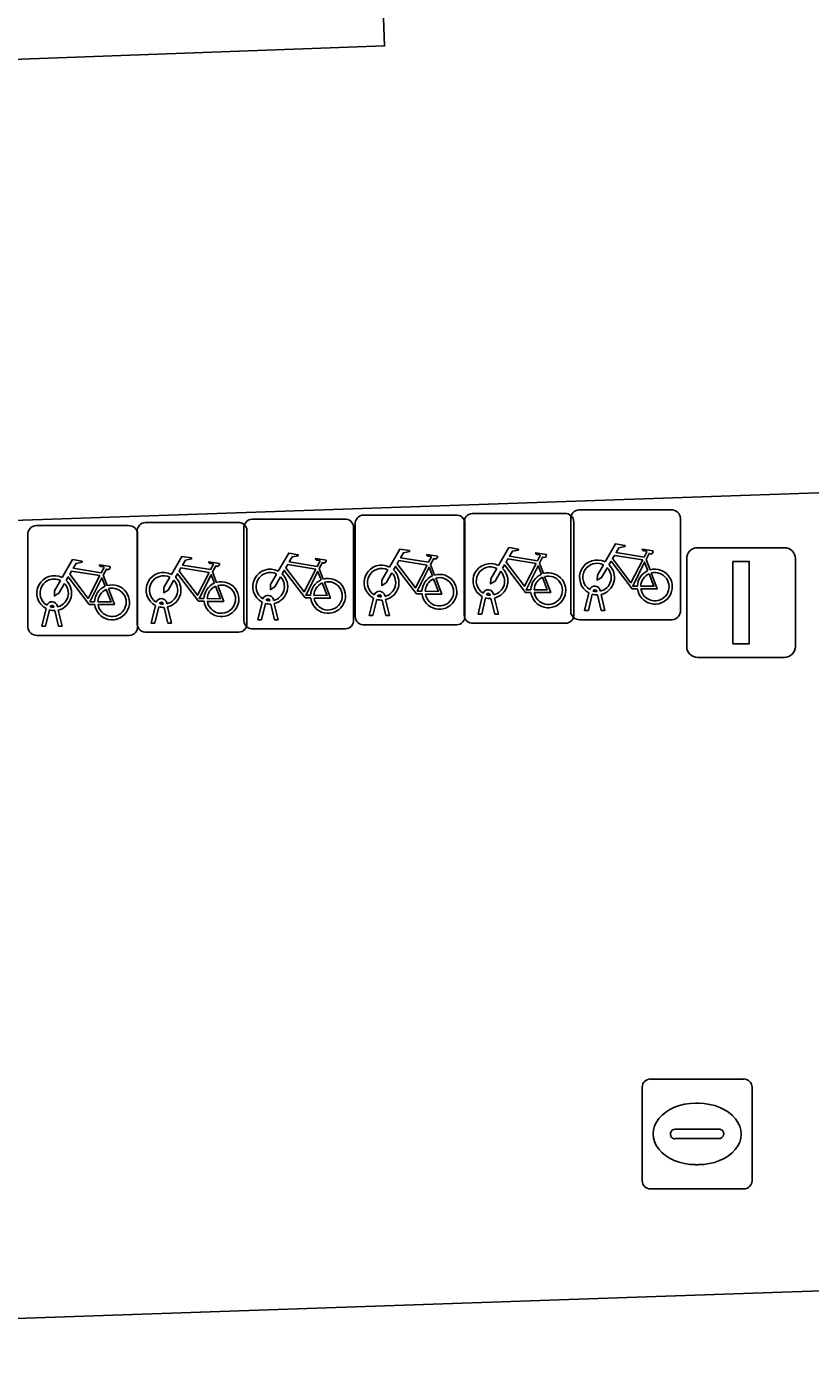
# Model space of a CAD drawing. Extents: x 160554 to 161248, y 385329 to 386506.
# Drawn here: x 160823.58 to 160830.72, y 386225.67 to 386237.84 of the extents above; entities that cross this region are included whole.
import ezdxf

# ---------------------------------------------------------------- set-up
doc = ezdxf.new("R2010")
doc.units = 0
for name, color, linetype in [('IMGEO_Erf', 7, 'Continuous'), ('IMGEO_Fietsenrek', 7, 'Continuous'), ('IMGEO_Lichtmast', 7, 'Continuous'), ('IMGEO_Pand', 7, 'Continuous'), ('IMGEO_Rijbaan_lokaal_open', 7, 'Continuous'), ('IMGEO_Rioolput', 7, 'Continuous'), ('IMGEO_Voetpad_open', 7, 'Continuous')]:
    doc.layers.add(name, color=color, linetype=linetype)

msp = doc.modelspace()

# ---------------------------------------------------------------- linework, layer by layer
at = {"layer": 'IMGEO_Erf'}
msp.add_lwpolyline([(160773.601, 386232.427), (160773.55, 386232.945), (160773.585, 386232.947), (160772.723, 386259.502), (160779.18, 386259.756), (160779.996, 386233.226), (160780.051, 386231.849), (160793.688, 386232.317), (160806.667, 386232.763), (160836.092, 386233.774), (160836.049, 386235.257), (160834.783, 386270.735), (160825.465, 386270.379), (160825.546, 386268.203), (160825.746, 386268.21), (160826.839, 386237.663), (160786.059, 386236.166), (160784.968, 386266.76), (160811.841, 386267.718), (160811.445, 386278.832)], dxfattribs=at)
at = {"layer": 'IMGEO_Fietsenrek'}
for p, q in [((160825.633, 386233.353), (160826.474, 386233.353)), ((160826.474, 386233.353), (160825.633, 386233.353)), ((160826.647, 386233.39), (160827.488, 386233.39)), ((160827.488, 386233.39), (160826.647, 386233.39)), ((160827.639, 386233.404), (160828.48, 386233.404)), ((160828.48, 386233.404), (160827.639, 386233.404)), ((160828.535, 386232.512), (160828.535, 386233.353)), ((160828.535, 386233.353), (160828.535, 386232.512)), ((160828.564, 386233.329), (160828.564, 386232.488)), ((160828.564, 386232.488), (160828.564, 386233.329)), ((160828.61, 386233.437), (160829.451, 386233.437)), ((160829.451, 386233.437), (160828.61, 386233.437)), ((160829.535, 386233.362), (160829.535, 386232.521)), ((160829.535, 386232.521), (160829.535, 386233.362)), ((160823.59, 386232.369), (160823.59, 386233.21)), ((160823.59, 386233.21), (160823.59, 386232.369)), ((160823.665, 386233.294), (160824.506, 386233.294)), ((160824.506, 386233.294), (160823.665, 386233.294)), ((160824.586, 386232.398), (160824.586, 386233.239)), ((160824.586, 386233.239), (160824.586, 386232.398)), ((160824.59, 386233.219), (160824.59, 386232.378)), ((160824.59, 386232.378), (160824.59, 386233.219)), ((160824.661, 386233.323), (160825.502, 386233.323)), ((160825.502, 386233.323), (160824.661, 386233.323)), ((160825.558, 386232.428), (160825.558, 386233.269)), ((160825.558, 386233.269), (160825.558, 386232.428)), ((160825.586, 386233.248), (160825.586, 386232.407)), ((160825.586, 386232.407), (160825.586, 386233.248)), ((160826.558, 386233.278), (160826.558, 386232.437)), ((160826.558, 386232.437), (160826.558, 386233.278)), ((160826.572, 386232.465), (160826.572, 386233.306)), ((160826.572, 386233.306), (160826.572, 386232.465)), ((160827.564, 386232.479), (160827.564, 386233.32)), ((160827.564, 386233.32), (160827.564, 386232.479)), ((160827.572, 386233.315), (160827.572, 386232.474)), ((160827.572, 386232.474), (160827.572, 386233.315)), ((160829.222, 386232.986), (160829.258, 386232.891)), ((160824.277, 386232.843), (160824.313, 386232.748)), ((160825.273, 386232.872), (160825.309, 386232.777)), ((160826.245, 386232.902), (160826.281, 386232.807)), ((160827.259, 386232.939), (160827.295, 386232.844)), ((160828.251, 386232.953), (160828.287, 386232.858)), ((160825.685, 386232.437), (160825.724, 386232.597)), ((160825.796, 386232.609), (160825.795, 386232.613)), ((160825.827, 386232.62), (160825.828, 386232.613)), ((160826.699, 386232.474), (160826.738, 386232.634)), ((160826.768, 386232.622), (160826.733, 386232.474)), ((160826.81, 386232.646), (160826.809, 386232.65)), ((160826.851, 386232.474), (160826.817, 386232.616)), ((160826.841, 386232.657), (160826.842, 386232.65)), ((160826.849, 386232.62), (160826.884, 386232.474)), ((160827.691, 386232.488), (160827.73, 386232.648)), ((160827.76, 386232.636), (160827.725, 386232.488)), ((160827.802, 386232.66), (160827.801, 386232.664)), ((160827.843, 386232.488), (160827.809, 386232.63)), ((160827.833, 386232.671), (160827.834, 386232.664)), ((160827.841, 386232.634), (160827.876, 386232.488)), ((160828.662, 386232.521), (160828.701, 386232.681)), ((160828.731, 386232.669), (160828.696, 386232.521)), ((160828.773, 386232.693), (160828.772, 386232.697)), ((160828.814, 386232.521), (160828.78, 386232.663)), ((160828.804, 386232.704), (160828.805, 386232.697)), ((160828.812, 386232.667), (160828.847, 386232.521)), ((160823.717, 386232.378), (160823.756, 386232.538)), ((160823.786, 386232.526), (160823.751, 386232.378)), ((160823.828, 386232.55), (160823.827, 386232.554)), ((160823.869, 386232.378), (160823.835, 386232.52)), ((160823.859, 386232.561), (160823.86, 386232.554)), ((160823.867, 386232.524), (160823.902, 386232.378)), ((160824.713, 386232.407), (160824.752, 386232.567)), ((160824.782, 386232.555), (160824.747, 386232.407)), ((160824.824, 386232.579), (160824.823, 386232.583)), ((160824.865, 386232.407), (160824.831, 386232.549)), ((160824.855, 386232.59), (160824.856, 386232.583)), ((160824.863, 386232.553), (160824.898, 386232.407)), ((160825.754, 386232.585), (160825.719, 386232.437)), ((160825.837, 386232.437), (160825.803, 386232.579)), ((160825.835, 386232.583), (160825.87, 386232.437)), ((160827.725, 386232.488), (160827.691, 386232.488)), ((160827.876, 386232.488), (160827.843, 386232.488)), ((160828.696, 386232.521), (160828.662, 386232.521)), ((160828.847, 386232.521), (160828.814, 386232.521)), ((160823.751, 386232.378), (160823.717, 386232.378)), ((160823.902, 386232.378), (160823.869, 386232.378)), ((160824.747, 386232.407), (160824.713, 386232.407)), ((160824.898, 386232.407), (160824.865, 386232.407)), ((160826.483, 386232.353), (160825.642, 386232.353)), ((160825.642, 386232.353), (160826.483, 386232.353)), ((160825.719, 386232.437), (160825.685, 386232.437)), ((160825.87, 386232.437), (160825.837, 386232.437)), ((160827.497, 386232.39), (160826.656, 386232.39)), ((160826.656, 386232.39), (160827.497, 386232.39)), ((160826.733, 386232.474), (160826.699, 386232.474)), ((160826.884, 386232.474), (160826.851, 386232.474)), ((160828.489, 386232.404), (160827.648, 386232.404)), ((160827.648, 386232.404), (160828.489, 386232.404)), ((160829.46, 386232.437), (160828.619, 386232.437)), ((160828.619, 386232.437), (160829.46, 386232.437)), ((160824.515, 386232.294), (160823.674, 386232.294)), ((160823.674, 386232.294), (160824.515, 386232.294)), ((160825.511, 386232.323), (160824.67, 386232.323)), ((160824.67, 386232.323), (160825.511, 386232.323))]:
    msp.add_line(p, q, dxfattribs=at)
for points in [[(160827.877, 386232.93), (160827.972, 386233.094), (160828.058, 386233.08), (160828.06, 386233.071), (160828.004, 386233.06), (160827.977, 386233.015), (160828.233, 386232.974)], [(160828.848, 386232.963), (160828.943, 386233.127), (160829.029, 386233.113), (160829.031, 386233.104), (160828.975, 386233.093), (160828.948, 386233.048), (160829.204, 386233.007)], [(160823.903, 386232.82), (160823.998, 386232.984), (160824.084, 386232.97), (160824.086, 386232.961), (160824.03, 386232.95), (160824.003, 386232.905), (160824.259, 386232.864)], [(160824.899, 386232.849), (160824.994, 386233.013), (160825.08, 386232.999), (160825.082, 386232.99), (160825.026, 386232.979), (160824.999, 386232.934), (160825.255, 386232.893)], [(160825.255, 386232.893), (160825.28, 386232.942), (160825.274, 386232.946), (160825.251, 386232.95), (160825.239, 386232.957), (160825.238, 386232.96), (160825.24, 386232.965), (160825.335, 386232.95), (160825.337, 386232.94), (160825.327, 386232.927), (160825.315, 386232.921), (160825.301, 386232.927), (160825.273, 386232.872)], [(160825.871, 386232.879), (160825.966, 386233.043), (160826.052, 386233.029), (160826.054, 386233.02), (160825.998, 386233.009), (160825.971, 386232.964), (160826.227, 386232.923)], [(160826.227, 386232.923), (160826.252, 386232.972), (160826.246, 386232.976), (160826.223, 386232.98), (160826.211, 386232.987), (160826.21, 386232.99), (160826.212, 386232.995), (160826.307, 386232.98), (160826.309, 386232.97), (160826.299, 386232.957), (160826.287, 386232.951), (160826.273, 386232.957), (160826.245, 386232.902)], [(160826.885, 386232.916), (160826.98, 386233.08), (160827.066, 386233.066), (160827.068, 386233.057), (160827.012, 386233.046), (160826.985, 386233.001), (160827.241, 386232.96)], [(160827.228, 386232.935), (160826.971, 386232.976), (160826.954, 386232.947), (160827.121, 386232.727), (160827.228, 386232.935)], [(160827.241, 386232.96), (160827.266, 386233.009), (160827.26, 386233.013), (160827.237, 386233.017), (160827.225, 386233.024), (160827.224, 386233.027), (160827.226, 386233.032), (160827.321, 386233.017), (160827.323, 386233.007), (160827.313, 386232.994), (160827.301, 386232.988), (160827.287, 386232.994), (160827.259, 386232.939)], [(160828.22, 386232.949), (160827.963, 386232.99), (160827.946, 386232.961), (160828.113, 386232.741), (160828.22, 386232.949)], [(160828.233, 386232.974), (160828.258, 386233.023), (160828.252, 386233.027), (160828.229, 386233.031), (160828.217, 386233.038), (160828.216, 386233.041), (160828.218, 386233.046), (160828.313, 386233.031), (160828.315, 386233.021), (160828.305, 386233.008), (160828.293, 386233.002), (160828.279, 386233.008), (160828.251, 386232.953)], [(160829.144, 386232.719), (160829.094, 386232.719), (160828.903, 386232.97), (160828.884, 386232.938)], [(160829.191, 386232.982), (160828.934, 386233.023), (160828.917, 386232.994), (160829.084, 386232.774), (160829.191, 386232.982)], [(160829.204, 386233.007), (160829.229, 386233.056), (160829.223, 386233.06), (160829.2, 386233.064), (160829.188, 386233.071), (160829.187, 386233.074), (160829.189, 386233.079), (160829.284, 386233.064), (160829.286, 386233.054), (160829.276, 386233.041), (160829.264, 386233.035), (160829.25, 386233.041), (160829.222, 386232.986)], [(160824.246, 386232.839), (160823.989, 386232.88), (160823.972, 386232.851), (160824.139, 386232.631), (160824.246, 386232.839)], [(160824.259, 386232.864), (160824.284, 386232.913), (160824.278, 386232.917), (160824.255, 386232.921), (160824.243, 386232.928), (160824.242, 386232.931), (160824.244, 386232.936), (160824.339, 386232.921), (160824.341, 386232.911), (160824.331, 386232.898), (160824.319, 386232.892), (160824.305, 386232.898), (160824.277, 386232.843)], [(160825.195, 386232.605), (160825.145, 386232.605), (160824.954, 386232.856), (160824.935, 386232.824)], [(160825.242, 386232.868), (160824.985, 386232.909), (160824.968, 386232.88), (160825.135, 386232.66), (160825.242, 386232.868)], [(160825.29, 386232.77), (160825.26, 386232.847), (160825.151, 386232.629), (160825.194, 386232.629)], [(160825.892, 386232.827), (160825.84, 386232.737), (160825.8, 386232.712), (160825.801, 386232.759), (160825.856, 386232.853)], [(160826.167, 386232.635), (160826.117, 386232.635), (160825.926, 386232.886), (160825.907, 386232.854)], [(160826.214, 386232.898), (160825.957, 386232.939), (160825.94, 386232.91), (160826.107, 386232.69), (160826.214, 386232.898)], [(160826.262, 386232.8), (160826.232, 386232.877), (160826.123, 386232.659), (160826.166, 386232.659)], [(160826.906, 386232.864), (160826.854, 386232.774), (160826.814, 386232.749), (160826.815, 386232.796), (160826.87, 386232.89)], [(160827.181, 386232.672), (160827.131, 386232.672), (160826.94, 386232.923), (160826.921, 386232.891)], [(160827.276, 386232.837), (160827.246, 386232.914), (160827.137, 386232.696), (160827.18, 386232.696)], [(160827.898, 386232.878), (160827.846, 386232.788), (160827.806, 386232.763), (160827.807, 386232.81), (160827.862, 386232.904)], [(160828.173, 386232.686), (160828.123, 386232.686), (160827.932, 386232.937), (160827.913, 386232.905)], [(160828.268, 386232.851), (160828.238, 386232.928), (160828.129, 386232.71), (160828.172, 386232.71)], [(160828.869, 386232.911), (160828.817, 386232.821), (160828.777, 386232.796), (160828.778, 386232.843), (160828.833, 386232.937)], [(160829.239, 386232.884), (160829.209, 386232.961), (160829.1, 386232.743), (160829.143, 386232.743)], [(160829.173, 386232.743), (160829.293, 386232.742), (160829.249, 386232.856)], [(160829.269, 386232.863), (160829.324, 386232.718), (160829.174, 386232.718)], [(160823.924, 386232.768), (160823.872, 386232.678), (160823.832, 386232.653), (160823.833, 386232.7), (160823.888, 386232.794)], [(160824.199, 386232.576), (160824.149, 386232.576), (160823.958, 386232.827), (160823.939, 386232.795)], [(160824.294, 386232.741), (160824.264, 386232.818), (160824.155, 386232.6), (160824.198, 386232.6)], [(160824.324, 386232.72), (160824.379, 386232.575), (160824.229, 386232.575)], [(160824.92, 386232.797), (160824.868, 386232.707), (160824.828, 386232.682), (160824.829, 386232.729), (160824.884, 386232.823)], [(160825.224, 386232.629), (160825.344, 386232.628), (160825.3, 386232.742)], [(160825.32, 386232.749), (160825.375, 386232.604), (160825.225, 386232.604)], [(160826.196, 386232.659), (160826.316, 386232.658), (160826.272, 386232.772)], [(160826.292, 386232.779), (160826.347, 386232.634), (160826.197, 386232.634)], [(160827.21, 386232.696), (160827.33, 386232.695), (160827.286, 386232.809)], [(160827.306, 386232.816), (160827.361, 386232.671), (160827.211, 386232.671)], [(160828.202, 386232.71), (160828.322, 386232.709), (160828.278, 386232.823)], [(160828.298, 386232.83), (160828.353, 386232.685), (160828.203, 386232.685)], [(160824.228, 386232.6), (160824.348, 386232.599), (160824.304, 386232.713)]]:
    msp.add_lwpolyline(points, dxfattribs=at)
for centre, radius, start, end in [((160825.636, 386233.275), 0.0779, 92.4484, 184.2845), ((160825.636, 386233.275), 0.0779, 92.4484, 184.2845), ((160826.48, 386233.275), 0.0779, 2.4484, 94.2845), ((160826.48, 386233.275), 0.0779, 2.4484, 94.2845), ((160826.65, 386233.312), 0.0779, 92.4484, 184.2845), ((160826.65, 386233.312), 0.0779, 92.4484, 184.2845), ((160827.494, 386233.312), 0.0779, 2.4484, 94.2845), ((160827.494, 386233.312), 0.0779, 2.4484, 94.2845), ((160827.642, 386233.326), 0.0779, 92.4484, 184.2845), ((160827.642, 386233.326), 0.0779, 92.4484, 184.2845), ((160828.486, 386233.326), 0.0779, 2.4484, 94.2845), ((160828.486, 386233.326), 0.0779, 2.4484, 94.2845), ((160828.613, 386233.359), 0.0779, 92.4484, 184.2845), ((160828.613, 386233.359), 0.0779, 92.4484, 184.2845), ((160829.457, 386233.359), 0.0779, 2.4484, 94.2845), ((160829.457, 386233.359), 0.0779, 2.4484, 94.2845), ((160823.668, 386233.216), 0.0779, 92.4484, 184.2845), ((160823.668, 386233.216), 0.0779, 92.4484, 184.2845), ((160824.512, 386233.216), 0.0779, 2.4484, 94.2845), ((160824.512, 386233.216), 0.0779, 2.4484, 94.2845), ((160824.664, 386233.245), 0.0779, 92.4484, 184.2845), ((160824.664, 386233.245), 0.0779, 92.4484, 184.2845), ((160825.508, 386233.245), 0.0779, 2.4484, 94.2845), ((160825.508, 386233.245), 0.0779, 2.4484, 94.2845), ((160828.775, 386232.822), 0.159, 62.6766, 242.1369), ((160824.826, 386232.708), 0.159, 62.6766, 242.1369), ((160825.798, 386232.738), 0.159, 62.6766, 242.1369), ((160825.798, 386232.738), 0.129, 63.3192, 238.903), ((160825.798, 386232.738), 0.159, 283.5766, 46.6042), ((160826.812, 386232.775), 0.159, 62.6766, 242.1369), ((160826.812, 386232.775), 0.129, 63.3192, 238.903), ((160826.812, 386232.775), 0.129, 283.6043, 43.4302), ((160826.812, 386232.775), 0.159, 283.5766, 46.6042), ((160827.339, 386232.691), 0.159, 187.0065, 105.7708), ((160827.804, 386232.789), 0.159, 62.6766, 242.1369), ((160827.804, 386232.789), 0.129, 63.3192, 238.903), ((160827.804, 386232.789), 0.129, 283.6043, 43.4302), ((160827.804, 386232.789), 0.159, 283.5766, 46.6042), ((160828.331, 386232.705), 0.159, 113.3408, 178.3217), ((160828.331, 386232.705), 0.159, 187.0065, 105.7708), ((160828.775, 386232.822), 0.129, 63.3192, 238.903), ((160828.775, 386232.822), 0.129, 283.6043, 43.4302), ((160828.775, 386232.822), 0.159, 283.5766, 46.6042), ((160829.302, 386232.738), 0.159, 113.3408, 178.3217), ((160829.302, 386232.738), 0.159, 187.0065, 105.7708), ((160829.302, 386232.738), 0.129, 113.923, 177.9556), ((160829.302, 386232.738), 0.129, 188.6715, 104.5883), ((160823.83, 386232.679), 0.159, 62.6766, 242.1369), ((160823.83, 386232.679), 0.129, 63.3192, 238.903), ((160823.83, 386232.679), 0.129, 283.6043, 43.4302), ((160823.83, 386232.679), 0.159, 283.5766, 46.6042), ((160824.357, 386232.595), 0.159, 113.3408, 178.3217), ((160824.357, 386232.595), 0.159, 187.0065, 105.7708), ((160824.357, 386232.595), 0.129, 188.6715, 104.5883), ((160824.826, 386232.708), 0.129, 63.3192, 238.903), ((160824.826, 386232.708), 0.129, 283.6043, 43.4302), ((160824.826, 386232.708), 0.159, 283.5766, 46.6042), ((160825.353, 386232.624), 0.159, 113.3408, 178.3217), ((160825.353, 386232.624), 0.159, 187.0065, 105.7708), ((160825.353, 386232.624), 0.129, 113.923, 177.9556), ((160825.353, 386232.624), 0.129, 188.6715, 104.5883), ((160825.798, 386232.738), 0.129, 283.6043, 43.4302), ((160826.325, 386232.654), 0.159, 113.3408, 178.3217), ((160826.325, 386232.654), 0.159, 187.0065, 105.7708), ((160826.325, 386232.654), 0.129, 113.923, 177.9556), ((160826.325, 386232.654), 0.129, 188.6715, 104.5883), ((160827.339, 386232.691), 0.159, 113.3408, 178.3217), ((160827.339, 386232.691), 0.129, 113.923, 177.9556), ((160827.339, 386232.691), 0.129, 188.6715, 104.5883), ((160828.331, 386232.705), 0.129, 113.923, 177.9556), ((160828.331, 386232.705), 0.129, 188.6715, 104.5883), ((160828.755, 386232.693), 0.0499, 12.8025, 158.6934), ((160823.81, 386232.55), 0.0499, 12.8025, 158.6934), ((160824.357, 386232.595), 0.129, 113.923, 177.9556), ((160824.806, 386232.579), 0.0499, 12.8025, 158.6934), ((160824.806, 386232.579), 0.0174, 12.8025, 163.4502), ((160825.778, 386232.609), 0.0499, 12.8025, 158.6934), ((160825.778, 386232.609), 0.0174, 12.8025, 163.4502), ((160825.798, 386232.738), 0.129, 253.415, 269.0204), ((160826.792, 386232.646), 0.0499, 12.8025, 158.6934), ((160826.812, 386232.775), 0.159, 253.9967, 271.7867), ((160826.792, 386232.646), 0.0174, 12.8025, 163.4502), ((160826.812, 386232.775), 0.129, 253.415, 269.0204), ((160827.784, 386232.66), 0.0499, 12.8025, 158.6934), ((160827.804, 386232.789), 0.159, 253.9967, 271.7867), ((160827.784, 386232.66), 0.0174, 12.8025, 163.4502), ((160827.804, 386232.789), 0.129, 253.415, 269.0204), ((160828.775, 386232.822), 0.159, 253.9967, 271.7867), ((160828.755, 386232.693), 0.0174, 12.8025, 163.4502), ((160828.775, 386232.822), 0.129, 253.415, 269.0204), ((160823.83, 386232.679), 0.159, 253.9967, 271.7867), ((160823.81, 386232.55), 0.0174, 12.8025, 163.4502), ((160823.83, 386232.679), 0.129, 253.415, 269.0204), ((160824.826, 386232.708), 0.159, 253.9967, 271.7867), ((160824.826, 386232.708), 0.129, 253.415, 269.0204), ((160825.798, 386232.738), 0.159, 253.9967, 271.7867), ((160827.642, 386232.482), 0.0779, 182.4484, 274.2845), ((160827.642, 386232.482), 0.0779, 182.4484, 274.2845), ((160828.486, 386232.482), 0.0779, 272.4484, 4.2845), ((160828.486, 386232.482), 0.0779, 272.4484, 4.2845), ((160828.613, 386232.515), 0.0779, 182.4484, 274.2845), ((160828.613, 386232.515), 0.0779, 182.4484, 274.2845), ((160829.457, 386232.515), 0.0779, 272.4484, 4.2845), ((160829.457, 386232.515), 0.0779, 272.4484, 4.2845), ((160823.668, 386232.372), 0.0779, 182.4484, 274.2845), ((160823.668, 386232.372), 0.0779, 182.4484, 274.2845), ((160824.512, 386232.372), 0.0779, 272.4484, 4.2845), ((160824.512, 386232.372), 0.0779, 272.4484, 4.2845), ((160824.664, 386232.401), 0.0779, 182.4484, 274.2845), ((160824.664, 386232.401), 0.0779, 182.4484, 274.2845), ((160825.508, 386232.401), 0.0779, 272.4484, 4.2845), ((160825.508, 386232.401), 0.0779, 272.4484, 4.2845), ((160825.636, 386232.431), 0.0779, 182.4484, 274.2845), ((160825.636, 386232.431), 0.0779, 182.4484, 274.2845), ((160826.48, 386232.431), 0.0779, 272.4484, 4.2845), ((160826.48, 386232.431), 0.0779, 272.4484, 4.2845), ((160826.65, 386232.468), 0.0779, 182.4484, 274.2845), ((160826.65, 386232.468), 0.0779, 182.4484, 274.2845), ((160827.494, 386232.468), 0.0779, 272.4484, 4.2845), ((160827.494, 386232.468), 0.0779, 272.4484, 4.2845)]:
    msp.add_arc(centre, radius, start, end, dxfattribs=at)
at = {"layer": 'IMGEO_Lichtmast'}
for p, q in [((160829.692, 386233.093), (160830.482, 386233.093)), ((160830.482, 386233.093), (160829.692, 386233.093)), ((160829.592, 386232.193), (160829.592, 386232.993)), ((160829.592, 386232.993), (160829.592, 386232.193)), ((160830.582, 386232.993), (160830.582, 386232.193)), ((160830.582, 386232.193), (160830.582, 386232.993)), ((160830.482, 386232.093), (160829.692, 386232.093)), ((160829.692, 386232.093), (160830.482, 386232.093))]:
    msp.add_line(p, q, dxfattribs=at)
msp.add_lwpolyline([(160830.012, 386232.968), (160830.162, 386232.968), (160830.162, 386232.218), (160830.012, 386232.218), (160830.012, 386232.968)], dxfattribs=at)
for centre, start, end in [((160829.692, 386232.993), 90, 180), ((160829.692, 386232.993), 90, 180), ((160830.482, 386232.993), 0, 90), ((160830.482, 386232.993), 360, 90), ((160829.692, 386232.193), 180, 270), ((160829.692, 386232.193), 180, 270), ((160830.482, 386232.193), 270, 0), ((160830.482, 386232.193), 270, 0)]:
    msp.add_arc(centre, 0.1, start, end, dxfattribs=at)
at = {"layer": 'IMGEO_Pand'}
msp.add_lwpolyline([(160786.059, 386236.166), (160826.839, 386237.663), (160825.746, 386268.21), (160825.546, 386268.203), (160825.465, 386270.379), (160834.783, 386270.735), (160839.687, 386270.922), (160840.467, 386256.546), (160841.657, 386256.554), (160841.882, 386250.188), (160842.018, 386246.518), (160842.101, 386245.254), (160842.236, 386244.041), (160842.481, 386242.786), (160843.078, 386241.685), (160844.084, 386240.932), (160845.048, 386240.657), (160845.275, 386240.592), (160846.552, 386240.516), (160847.794, 386240.675), (160849.197, 386240.981), (160851.021, 386241.135)], dxfattribs=at)
at = {"layer": 'IMGEO_Rijbaan_lokaal_open'}
for points in [[(160851.021, 386241.135), (160849.197, 386240.981), (160847.794, 386240.675), (160846.552, 386240.516), (160845.275, 386240.592), (160845.048, 386240.657), (160844.084, 386240.932), (160843.078, 386241.685), (160842.481, 386242.786), (160842.236, 386244.041), (160842.101, 386245.254), (160842.018, 386246.518), (160841.882, 386250.188), (160841.657, 386256.554), (160840.467, 386256.546), (160839.687, 386270.922), (160834.783, 386270.735), (160836.049, 386235.257), (160836.092, 386233.774), (160806.667, 386232.763), (160793.688, 386232.317)], [(160849.865, 386213.91), (160848.841, 386213.867), (160846.876, 386213.804), (160845.835, 386213.757), (160845.837, 386213.699), (160845.85, 386213.372), (160800.52, 386211.721), (160800.435, 386214.337), (160800.284, 386214.332), (160798.632, 386214.275), (160798.412, 386222.183), (160798.324, 386225.21), (160841.631, 386226.697), (160931.697, 386229.873)]]:
    msp.add_lwpolyline(points, dxfattribs=at)
at = {"layer": 'IMGEO_Rioolput'}
for p, q in [((160829.261, 386228.254), (160830.113, 386228.254)), ((160829.186, 386227.328), (160829.186, 386228.18)), ((160830.187, 386228.18), (160830.187, 386227.328)), ((160829.674, 386228.034), (160829.699, 386228.034)), ((160829.445, 386227.748), (160829.445, 386227.76)), ((160829.488, 386227.797), (160829.886, 386227.797)), ((160829.929, 386227.76), (160829.929, 386227.748)), ((160829.883, 386227.711), (160829.485, 386227.711)), ((160829.697, 386227.474), (160829.672, 386227.474)), ((160830.113, 386227.254), (160829.261, 386227.254))]:
    msp.add_line(p, q, dxfattribs=at)
for points in [[(160829.261, 386228.254), (160830.113, 386228.254)], [(160829.186, 386227.328), (160829.186, 386228.18)], [(160830.187, 386228.18), (160830.187, 386227.328)], [(160830.113, 386227.254), (160829.261, 386227.254)]]:
    msp.add_lwpolyline(points, dxfattribs=at)
for centre, radius, start, end in [((160829.263, 386228.178), 0.0765, 91.552, 178.448), ((160829.263, 386228.178), 0.0765, 91.552, 178.448), ((160830.111, 386228.178), 0.0765, 1.552, 88.448), ((160830.111, 386228.178), 0.0765, 1.552, 88.448), ((160829.485, 386227.757), 0.0403, 85.8775, 175.7526), ((160829.482, 386227.747), 0.0366, 178.938, 274.7102), ((160829.886, 386227.754), 0.043, 264.8664, 352.4533), ((160829.89, 386227.759), 0.0386, 1.7309, 96.639), ((160829.263, 386227.33), 0.0765, 181.552, 268.448), ((160829.263, 386227.33), 0.0765, 181.552, 268.448), ((160830.111, 386227.33), 0.0765, 271.552, 358.448), ((160830.111, 386227.33), 0.0765, 271.552, 358.448)]:
    msp.add_arc(centre, radius, start, end, dxfattribs=at)
for centre, major_axis, ratio, start_param, end_param in [((160829.673, 386227.754), (-0.387, 0.002), 0.722429, 4.712389, 7.853982), ((160829.698, 386227.754), (-0.39, 0.002), 0.717154, 1.570796, 4.712389)]:
    msp.add_ellipse(centre, major_axis=major_axis, ratio=ratio, start_param=start_param, end_param=end_param, dxfattribs=at)
at = {"layer": 'IMGEO_Voetpad_open'}
msp.add_lwpolyline([(160931.697, 386229.873), (160841.631, 386226.697), (160798.324, 386225.21), (160798.412, 386222.183), (160800.038, 386222.239), (160846.495, 386223.835), (160848.491, 386223.912), (160872.085, 386224.763)], dxfattribs=at)

doc.saveas('drawing.dxf')
